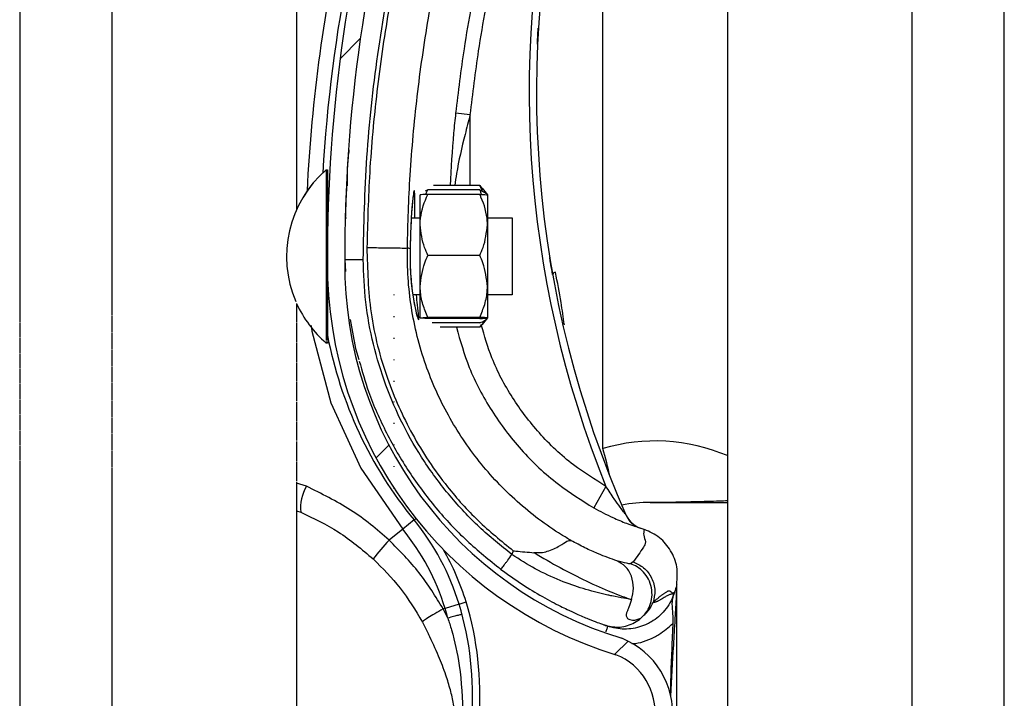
# Model space of a CAD drawing. Header units: inches. Extents: x 170 to 284, y 215 to 248.
# Tile 451 of 656: x 210.7562 to 210.8931, y 224.2177 to 224.3121. Entities that reach past the tile are written whole.
import ezdxf

# ---------------------------------------------------------------- set-up
doc = ezdxf.new("R2010")
doc.units = ezdxf.units.IN
doc.header["$LTSCALE"] = 0.25
doc.header["$MEASUREMENT"] = 0
doc.layers.add('RH FRONT OF HOOD', color=7, linetype='Continuous')

msp = doc.modelspace()

# ---------------------------------------------------------------- hatches: boundary and pattern name
at = {"layer": 'RH FRONT OF HOOD'}
h = msp.add_hatch(dxfattribs=at)
h.set_pattern_fill('ANSI31', color=256, scale=0.34241245, angle=2.8e-322, style=0)
h.set_pattern_definition([(45, (200.7563139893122, 218.4993357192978), (-0.03026527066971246, 0.03026527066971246), [])])
edge = h.paths.add_edge_path(flags=0)
edge.add_arc((210.829581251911, 224.1879290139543), 0.001712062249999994, 450.0000000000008, 472.2104203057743)
edge.add_line((210.8289340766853, 224.1895140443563), (210.8280215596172, 224.191748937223))
edge.add_arc((210.829581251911, 224.1879290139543), 0.004126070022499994, 449.9999999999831, 472.2104203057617, ccw=False)
edge.add_arc((210.829581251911, 224.1790262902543), 0.01302879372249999, 401.4761673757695, 449.99999999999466, ccw=False)
edge.add_arc((210.825335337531, 224.1758760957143), 0.01830194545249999, 360, 400.06137300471, ccw=False)
edge.add_arc((210.831875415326, 224.1758760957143), 0.01176186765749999, 292.1408576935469, 360, ccw=False)
edge.add_arc((210.829581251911, 224.1791290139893), 0.01566536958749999, 235.2570680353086, 295.4307998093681, ccw=False)
edge.add_arc((210.834820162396, 224.1872441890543), 0.02532140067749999, 212.8542481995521, 235.9809333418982, ccw=False)
edge.add_arc((210.826670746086, 224.1808753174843), 0.01504902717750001, 172.1557183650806, 209.3146496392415, ccw=False)
edge.add_arc((210.839100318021, 224.1795399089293), 0.02754708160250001, 453.308503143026, 532.9325737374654, ccw=False)
edge.add_arc((210.835847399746, 224.2156301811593), 0.008748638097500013, 280.9586189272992, 427.9414322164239)
edge.add_arc((210.8557071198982, 224.2779834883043), 0.05672062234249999, 179.5706357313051, 253.00989973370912, ccw=False)
edge.add_arc((211.014038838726, 224.2791819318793), 0.2150521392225, 163.4260275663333, 180.2060536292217, ccw=False)
edge.add_arc((210.835265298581, 224.3313313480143), 0.02884824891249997, 465.15884346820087, 521.4137567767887, ccw=False)
edge.add_arc((210.817939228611, 224.3858776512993), 0.0284373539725, 290.1205938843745, 343.7190675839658)
edge.add_arc((210.830779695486, 224.3817002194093), 0.01494630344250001, 345.2914408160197, 400.5471921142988)
edge.add_arc((210.827355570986, 224.3798854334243), 0.0187470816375, 397.9578745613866, 431.4396159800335)
edge.add_arc((210.829581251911, 224.3847134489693), 0.0134739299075, 433.877557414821, 472.2736457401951)
edge.add_arc((210.827013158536, 224.3917329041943), 0.006011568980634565, 474.982532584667, 495.7175736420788)
edge.add_arc((210.836806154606, 224.3844737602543), 0.01816498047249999, 500.8992600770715, 540.0000000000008)
edge.add_arc((210.829581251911, 224.3844737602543), 0.01094007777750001, 180, 270)
edge.add_arc((210.829581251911, 224.3753998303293), 0.001866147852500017, 270, 285.642246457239)
edge.add_line((210.8300844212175, 224.3736027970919), (210.8307353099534, 224.3712781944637))
edge.add_arc((210.829581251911, 224.3753998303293), 0.004280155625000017, 270.00000000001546, 285.6422464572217, ccw=False)
edge.add_arc((210.829581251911, 224.3844737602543), 0.01335408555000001, 179.9999999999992, 270.00000000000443, ccw=False)
edge.add_arc((210.836806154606, 224.3844737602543), 0.020578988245, 500.61135831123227, 540, ccw=False)
edge.add_arc((210.827013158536, 224.3917329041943), 0.008425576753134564, 474.57766718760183, 496.4997109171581, ccw=False)
edge.add_arc((210.829581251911, 224.3847134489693), 0.01588793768, 433.6903022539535, 472.4705806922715, ccw=False)
edge.add_arc((210.827355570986, 224.3798854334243), 0.02116108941, 398.1045307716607, 431.57717173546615, ccw=False)
edge.add_arc((210.830779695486, 224.3817002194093), 0.01736031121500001, 345.180248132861, 400.3658533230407, ccw=False)
edge.add_arc((210.817939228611, 224.3858776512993), 0.030851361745, 289.9181572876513, 343.77953759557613, ccw=False)
edge.add_arc((210.835265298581, 224.3313313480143), 0.02643424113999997, 464.9417095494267, 521.3236131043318)
edge.add_arc((211.014038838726, 224.2791819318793), 0.21263813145, 523.4376684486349, 540.2096895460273)
edge.add_arc((210.8557071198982, 224.2779834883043), 0.05430661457, 539.5566266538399, 613.1145348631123)
edge.add_arc((210.835847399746, 224.2156301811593), 0.01116264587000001, 280.0610388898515, 428.5290871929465, ccw=False)
edge.add_arc((210.839100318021, 224.1795399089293), 0.02513307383, 452.9714001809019, 532.9706577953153)
edge.add_arc((210.826670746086, 224.1808753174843), 0.01263501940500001, 532.0830472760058, 568.9826967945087)
edge.add_arc((210.834820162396, 224.1872441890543), 0.022907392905, 213.0443063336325, 236.0197152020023)
edge.add_arc((210.829581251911, 224.1791290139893), 0.01325136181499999, 235.1922404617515, 295.7352497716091)
edge.add_arc((210.831875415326, 224.1758760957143), 0.009347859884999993, 291.7225241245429, 360)
edge.add_arc((210.825335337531, 224.1758760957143), 0.01588793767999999, 360, 399.952178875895)
edge.add_arc((210.829581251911, 224.1790262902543), 0.01061478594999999, 401.6345013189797, 450.0000000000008)

# ---------------------------------------------------------------- linework, layer by layer
for p, q in [((210.8931489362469, 220.1392235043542), (210.8931489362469, 224.3919861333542)), ((210.7561839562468, 224.3444764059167), (210.7561839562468, 224.2700023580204)), ((210.7690244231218, 224.2709564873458), (210.7690244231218, 224.3444764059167)), ((210.7947053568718, 224.3444764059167), (210.7947053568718, 224.285685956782)), ((210.8546275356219, 224.3444764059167), (210.8546275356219, 220.1798849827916)), ((210.8803084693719, 224.3444764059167), (210.8803084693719, 220.1392235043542)), ((210.8931489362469, 220.1392235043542), (210.8931489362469, 224.3444764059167)), ((210.8373029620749, 224.2524116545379), (210.8373029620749, 224.3178323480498)), ((210.8188647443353, 224.2988486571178), (210.8168232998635, 224.2990688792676)), ((210.8188619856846, 224.2889969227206), (210.8188647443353, 224.2988486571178)), ((210.7988198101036, 224.2912044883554), (210.7988146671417, 224.2687144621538)), ((210.7988182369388, 224.2912044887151), (210.7988198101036, 224.2912044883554)), ((210.7988198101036, 224.2912044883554), (210.7989910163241, 224.2912044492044)), ((210.7989910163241, 224.2912044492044), (210.7989884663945, 224.2800536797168)), ((210.8016761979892, 224.2892678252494), (210.8016763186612, 224.2892700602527)), ((210.8129693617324, 224.2883916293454), (210.8125824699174, 224.2882054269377)), ((210.8201771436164, 224.2883899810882), (210.8129693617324, 224.2883916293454)), ((210.8201772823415, 224.2889966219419), (210.813742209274, 224.288998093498)), ((210.8201772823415, 224.2889966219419), (210.8204821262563, 224.2886074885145)), ((210.8205047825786, 224.2886257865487), (210.8212470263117, 224.2877067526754)), ((210.8118982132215, 224.283539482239), (210.8118991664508, 224.2877079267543)), ((210.8201770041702, 224.2877801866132), (210.8129692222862, 224.2877818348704)), ((210.8212470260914, 224.2877057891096), (210.8212460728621, 224.2835373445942)), ((210.8014672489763, 224.2845011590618), (210.8016383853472, 224.2845011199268)), ((210.8106557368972, 224.2844990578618), (210.8118984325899, 224.2844987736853)), ((210.8212462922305, 224.2844966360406), (210.8246704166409, 224.2844958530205)), ((210.8246704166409, 224.2844958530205), (210.824668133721, 224.2745127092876)), ((210.8118962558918, 224.2749801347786), (210.8118982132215, 224.283539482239)), ((210.8212460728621, 224.2835373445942), (210.8212441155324, 224.2749779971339)), ((210.810497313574, 224.2802137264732), (210.81012714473, 224.2803181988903)), ((210.810497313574, 224.2802137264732), (210.81049738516, 224.2802135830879)), ((210.8201750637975, 224.2792949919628), (210.8129672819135, 224.2792966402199)), ((210.7989879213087, 224.2776700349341), (210.7989858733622, 224.2687144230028)), ((210.8014012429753, 224.2787046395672), (210.8015026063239, 224.2770613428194)), ((210.8118952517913, 224.2705892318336), (210.8118962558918, 224.2749801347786)), ((210.8212441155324, 224.2749779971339), (210.8212431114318, 224.2705870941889)), ((210.8082306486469, 224.2738697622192), (210.8082306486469, 224.2737543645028)), ((210.8118959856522, 224.2737983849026), (210.8108750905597, 224.2737986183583)), ((210.8246679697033, 224.2737954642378), (210.8212438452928, 224.2737962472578)), ((210.824668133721, 224.2745127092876), (210.8246679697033, 224.2737954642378)), ((210.7947053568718, 224.2726124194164), (210.7947053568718, 224.2700524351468)), ((210.7690244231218, 224.2685908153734), (210.7690244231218, 224.2708596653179)), ((210.8082306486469, 224.2708222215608), (210.8082306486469, 224.2707079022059)), ((210.8201730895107, 224.2706614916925), (210.8129653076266, 224.2706631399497)), ((210.8212431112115, 224.2705861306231), (210.8205004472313, 224.2696674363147)), ((210.7561839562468, 224.2699116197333), (210.7561839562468, 224.2678600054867)), ((210.7947053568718, 224.2699444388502), (210.7947053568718, 224.2672661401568)), ((210.8021677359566, 224.2703656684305), (210.8028967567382, 224.2663326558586)), ((210.8201730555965, 224.2705131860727), (210.8129652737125, 224.2705148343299)), ((210.8201729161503, 224.2699033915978), (210.8135648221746, 224.2699049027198)), ((210.8201727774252, 224.2692967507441), (210.8146552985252, 224.2692980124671)), ((210.7690244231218, 224.2662469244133), (210.7690244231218, 224.2684948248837)), ((210.7988146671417, 224.2687144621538), (210.7988143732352, 224.2674292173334)), ((210.7989858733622, 224.2687144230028), (210.7989855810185, 224.2674360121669)), ((210.8023317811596, 224.2689556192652), (210.8023317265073, 224.2689559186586)), ((210.7561839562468, 224.2677700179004), (210.7561839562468, 224.2657373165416)), ((210.7947053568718, 224.2671587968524), (210.7947053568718, 224.264495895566)), ((210.7988142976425, 224.2670986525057), (210.7988127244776, 224.2670986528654)), ((210.7988143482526, 224.2673199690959), (210.7988142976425, 224.2670986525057)), ((210.798985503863, 224.2670986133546), (210.7988142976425, 224.2670986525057)), ((210.7989855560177, 224.2673266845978), (210.798985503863, 224.2670986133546)), ((210.8082306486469, 224.267802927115), (210.8082306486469, 224.2676893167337)), ((210.7561839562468, 224.2656478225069), (210.7561839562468, 224.2636267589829)), ((210.7690244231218, 224.2639164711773), (210.7690244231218, 224.2661514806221)), ((210.8028967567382, 224.2663326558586), (210.8033583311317, 224.2648134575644)), ((210.7690244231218, 224.2615985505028), (210.7690244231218, 224.2638233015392)), ((210.7947053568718, 224.2643912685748), (210.7947053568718, 224.2617406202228)), ((210.8082306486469, 224.2648010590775), (210.8082306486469, 224.2646903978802)), ((210.7561839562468, 224.2635393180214), (210.7561839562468, 224.2615275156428)), ((210.7561839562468, 224.2614386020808), (210.7561839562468, 224.2592356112)), ((210.7690244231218, 224.2591704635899), (210.7690244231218, 224.2615037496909)), ((210.7947053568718, 224.2616340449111), (210.7947053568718, 224.2590401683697)), ((210.8082306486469, 224.2618154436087), (210.8082306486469, 224.2617026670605)), ((210.7561839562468, 224.259146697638), (210.7561839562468, 224.2571348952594)), ((210.7690244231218, 224.2568509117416), (210.7690244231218, 224.259075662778)), ((210.7947053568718, 224.258933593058), (210.7947053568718, 224.2562829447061)), ((210.8082306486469, 224.2589715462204), (210.8082306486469, 224.2588587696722)), ((210.7561839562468, 224.257047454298), (210.7561839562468, 224.2550263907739)), ((210.7690244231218, 224.2545227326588), (210.7690244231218, 224.2567577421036)), ((210.7947053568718, 224.2561783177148), (210.7947053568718, 224.2535154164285)), ((210.8082306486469, 224.2559838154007), (210.8082306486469, 224.2558731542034)), ((210.7561839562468, 224.2549368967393), (210.7561839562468, 224.2529041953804)), ((210.7690244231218, 224.2521793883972), (210.7690244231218, 224.2544272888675)), ((210.7561839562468, 224.2528142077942), (210.7561839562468, 224.2507625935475)), ((210.7947053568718, 224.253408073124), (210.7947053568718, 224.2507297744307)), ((210.8082306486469, 224.2529848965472), (210.8082306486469, 224.2528712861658)), ((210.7690244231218, 224.249814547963), (210.7690244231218, 224.2520833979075)), ((210.7561839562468, 224.2506718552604), (210.7561839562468, 220.1392235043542)), ((210.7947053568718, 224.2506217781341), (210.7947053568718, 224.2479184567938)), ((210.7690244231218, 220.1392235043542), (210.7690244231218, 224.2497177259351)), ((210.8082306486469, 224.249966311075), (210.8082306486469, 224.2498519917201)), ((210.7947053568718, 224.2478094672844), (210.7947053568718, 224.080238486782)), ((210.7960692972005, 224.2471694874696), (210.7947053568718, 224.247604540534)), ((210.8082306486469, 224.246919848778), (210.8082306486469, 224.2468044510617)), ((210.8377356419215, 224.2471490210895), (210.8360525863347, 224.2441693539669)), ((210.7947053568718, 224.2437406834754), (210.7952739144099, 224.2435669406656)), ((210.8110359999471, 224.2424898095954), (210.8094626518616, 224.2412015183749)), ((210.8110359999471, 224.2424898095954), (210.8112949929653, 224.2427018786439)), ((210.8094626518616, 224.2412015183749), (210.8075664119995, 224.2396488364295)), ((210.8423267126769, 224.2414255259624), (210.8427453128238, 224.2412785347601)), ((210.8427453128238, 224.2412785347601), (210.8430773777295, 224.2411547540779)), ((210.8248431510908, 224.2381955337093), (210.8246607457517, 224.2376667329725)), ((210.8415319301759, 224.2366582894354), (210.8411463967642, 224.2363961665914)), ((210.8472616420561, 224.2324254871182), (210.8471653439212, 224.2321463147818)), ((210.8475911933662, 224.2335372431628), (210.8475911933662, 224.2335591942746)), ((210.8475911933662, 224.1805833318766), (210.8475911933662, 224.2330055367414)), ((210.8172971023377, 224.2307785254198), (210.8182797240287, 224.2310779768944)), ((210.8153519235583, 224.2301857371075), (210.8150862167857, 224.2301047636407)), ((210.8157402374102, 224.2288290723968), (210.8150862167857, 224.2301047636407)), ((210.8172971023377, 224.2307785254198), (210.8153519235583, 224.2301857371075)), ((210.8121959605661, 224.2282797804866), (210.8130672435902, 224.2265748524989)), ((210.8375218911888, 224.2278705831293), (210.8376887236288, 224.2278113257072)), ((210.8377671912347, 224.227783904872), (210.8380179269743, 224.2276963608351))]:
    msp.add_line(p, q, dxfattribs=at)
at = {"layer": 'RH FRONT OF HOOD', "flags": 128}
msp.add_lwpolyline([(210.7967476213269, 224.2695293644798), (210.7968207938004, 224.2687325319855), (210.799479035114, 224.2587776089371), (210.8036516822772, 224.2496933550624), (210.8094626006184, 224.2412015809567), (210.8094626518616, 224.2412015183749), (210.8094626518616, 224.2412015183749)], dxfattribs=at)
at = {"layer": 'RH FRONT OF HOOD'}
for centre, radius, start, end in [((211.0140036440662, 224.2777984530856), 0.2160622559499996, 161.092978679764, 176.5597220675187), ((211.014038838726, 224.2791819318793), 0.2150521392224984, 163.4260275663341, 180.2060536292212), ((211.014038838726, 224.2791819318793), 0.2126381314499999, 163.4376684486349, 180.2096895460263), ((210.9735989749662, 224.3020926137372), 0.1465525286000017, 165.3406183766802, 202.0185750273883), ((210.9735989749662, 224.3020926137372), 0.1455252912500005, 165.3544246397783, 203.870550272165), ((211.0140036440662, 224.2777984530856), 0.2180957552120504, 167.1792232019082, 177.2535733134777), ((210.8092349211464, 224.2791491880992), 0.01593228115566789, 130.8294767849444, 203.2627530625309), ((210.8092364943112, 224.2791491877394), 0.01593228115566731, 130.8294767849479, 203.2623082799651), ((210.7995374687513, 224.2850494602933), 0.0005478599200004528, 179.9868977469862, 208.3635278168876), ((210.8557071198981, 224.2779834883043), 0.05672062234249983, 179.5706357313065, 253.009899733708), ((210.8557071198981, 224.2779834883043), 0.05430661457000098, 179.5566266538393, 253.114534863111), ((210.8307982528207, 224.2764140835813), 0.0005320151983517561, 98.82251519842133, 154.8284159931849), ((210.7995347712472, 224.2732533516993), 0.0005478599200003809, 134.5651049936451, 179.98689774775), ((210.8092364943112, 224.2791491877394), 0.01593228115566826, 204.2089178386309, 229.1443187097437), ((210.8092349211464, 224.2791491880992), 0.01593228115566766, 204.2227105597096, 229.1443187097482), ((210.8558090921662, 224.2791509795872), 0.05786770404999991, 190.9018913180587, 219.3113539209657), ((210.8445995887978, 224.2277891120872), 0.02568093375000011, 67.01549504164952, 106.5066258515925), ((210.7810809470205, 224.2358897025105), 0.05859940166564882, 12.39253660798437, 16.37646921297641), ((210.8013658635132, 224.2441110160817), 0.006116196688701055, 149.995964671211, 185.1035778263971), ((210.8434822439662, 224.2277891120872), 0.01712062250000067, 88.6104970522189, 101.9466001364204), ((210.8439098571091, 224.2454181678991), 0.0005136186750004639, 268.6104970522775, 270.0142555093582), ((210.8436528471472, 224.2445883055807), 0.003424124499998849, 203.8705502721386, 250.622411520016), ((210.7845430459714, 224.2207968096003), 0.03424124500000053, 16.94846748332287, 39.31135392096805), ((210.7845430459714, 224.2207968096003), 0.0322077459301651, 16.94846748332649, 39.31135392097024), ((210.8239796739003, 224.2234489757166), 0.02306145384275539, 135.3749046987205, 143.8386130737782), ((210.7845430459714, 224.2207968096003), 0.03526848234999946, 16.94846748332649, 29.83866097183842), ((210.7760269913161, 224.2182015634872), 0.04417120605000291, 355.7713036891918, 16.9484674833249), ((210.7760269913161, 224.2182015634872), 0.04111046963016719, 14.98049646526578, 16.94846748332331), ((210.7760269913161, 224.2182015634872), 0.04314396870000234, 355.771303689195, 16.94846748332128), ((210.835847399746, 224.2156301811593), 0.01116264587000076, 280.0610388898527, 68.52908719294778), ((210.835847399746, 224.2156301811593), 0.008748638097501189, 280.9586189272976, 67.94143221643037)]:
    msp.add_arc(centre, radius, start, end, dxfattribs=at)
for points, knots in [([(210.8039693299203, 224.2787103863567), (210.8040681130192, 224.2834657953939), (210.804266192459, 224.2930013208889), (210.805875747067, 224.3073102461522), (210.8083325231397, 224.3216198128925), (210.8108298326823, 224.3310236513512), (210.8120815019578, 224.3357369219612)], [0, 0, 0, 0, 0.2468628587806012, 0.4950083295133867, 0.74689458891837, 1, 1, 1, 1]), ([(210.812494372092, 224.33524860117), (210.8115202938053, 224.3316184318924), (210.8095693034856, 224.3243475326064), (210.8073910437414, 224.3132667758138), (210.8057799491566, 224.3020841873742), (210.8047691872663, 224.2911155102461), (210.8045745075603, 224.2838676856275), (210.8044810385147, 224.2803878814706)], [0, 0, 0, 0, 0.2027568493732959, 0.4061035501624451, 0.6088604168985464, 0.8122072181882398, 1, 1, 1, 1]), ([(210.8244129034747, 224.3360038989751), (210.8239848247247, 224.334574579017), (210.8223999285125, 224.3292827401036), (210.820104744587, 224.3199846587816), (210.8180381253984, 224.3090753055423), (210.8171868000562, 224.30206300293), (210.8168232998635, 224.2990688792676)], [0, 0, 0, 0, 0.1185397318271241, 0.4388752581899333, 0.7604101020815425, 1, 1, 1, 1]), ([(210.8188647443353, 224.2988486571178), (210.8192244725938, 224.3018117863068), (210.820065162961, 224.308736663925), (210.8221090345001, 224.3195332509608), (210.8243793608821, 224.328735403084), (210.8259521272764, 224.3339867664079), (210.8263757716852, 224.3354012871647)], [0, 0, 0, 0, 0.2395900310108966, 0.5599255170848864, 0.8814604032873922, 0.9999999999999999, 0.9999999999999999, 0.9999999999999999, 0.9999999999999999]), ([(210.8101271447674, 224.2803182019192), (210.8101271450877, 224.2803182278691), (210.8101689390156, 224.2837045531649), (210.8104320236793, 224.2907512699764), (210.8113839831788, 224.3014244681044), (210.8129585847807, 224.312300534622), (210.8150770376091, 224.3230878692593), (210.8169753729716, 224.3301629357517), (210.8179245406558, 224.3337004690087)], [0, 0, 0, 0, 1.439079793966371e-06, 0.1877923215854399, 0.3908439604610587, 0.5938956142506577, 0.7969478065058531, 1, 1, 1, 1]), ([(210.8282067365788, 224.3086887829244), (210.8282166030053, 224.3089937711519), (210.8282406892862, 224.3097383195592), (210.8282839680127, 224.3104826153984), (210.8283095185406, 224.3109220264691)], [0, 0, 0, 0, 0.4096284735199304, 1, 1, 1, 1]), ([(210.8168232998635, 224.2990688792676), (210.8167261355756, 224.2981510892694), (210.8163711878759, 224.2947983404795), (210.8161854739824, 224.291438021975), (210.8160505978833, 224.2889975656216)], [0, 0, 0, 0, 0.2737425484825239, 0.9999999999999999, 0.9999999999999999, 0.9999999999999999, 0.9999999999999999]), ([(210.8188647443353, 224.2988486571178), (210.8186176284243, 224.2979397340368), (210.8178799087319, 224.2952263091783), (210.8171216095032, 224.2919322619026), (210.8167821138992, 224.289551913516), (210.8167030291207, 224.2889974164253)], [0, 0, 0, 0, 0.2786878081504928, 0.8319718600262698, 1, 1, 1, 1]), ([(210.8017647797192, 224.2889810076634), (210.8017702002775, 224.2902982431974), (210.8017770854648, 224.2919713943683), (210.8019825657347, 224.2936296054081), (210.8020262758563, 224.2939823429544)], [0, 0, 0, 0, 0.7872782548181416, 1, 1, 1, 1]), ([(210.8016761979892, 224.2892678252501), (210.8016708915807, 224.2891707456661), (210.8016655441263, 224.2890729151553), (210.8016276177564, 224.28832163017), (210.8015710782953, 224.2872207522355), (210.8015101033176, 224.2854071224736), (210.8014796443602, 224.2845011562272)], [0, 0, 0, 0, 0.3307707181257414, 0.3333292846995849, 0.6669765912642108, 1, 1, 1, 1]), ([(210.8127143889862, 224.2877704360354), (210.8127370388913, 224.2878619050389), (210.8127901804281, 224.2880765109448), (210.8129040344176, 224.2882767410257), (210.8129693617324, 224.2883916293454)], [0, 0, 0, 0, 0.4262184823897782, 1, 1, 1, 1]), ([(210.8204318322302, 224.2877686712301), (210.8204092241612, 224.2878601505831), (210.8203561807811, 224.2880747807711), (210.8202424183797, 224.2882750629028), (210.8201771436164, 224.2883899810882)], [0, 0, 0, 0, 0.4262184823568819, 1, 1, 1, 1]), ([(210.8201771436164, 224.2883899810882), (210.8204291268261, 224.2882799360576), (210.8209390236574, 224.288057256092), (210.8212234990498, 224.2877860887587), (210.8212426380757, 224.2876308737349), (210.8212470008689, 224.2875954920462)], [0, 0, 0, 0, 0.4299704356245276, 0.8700602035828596, 1, 1, 1, 1]), ([(210.8205639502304, 224.2882036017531), (210.820509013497, 224.288384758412), (210.8204264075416, 224.2886571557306), (210.8202397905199, 224.2889114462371), (210.8201772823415, 224.2889966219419)], [0, 0, 0, 0, 0.6650456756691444, 1, 1, 1, 1]), ([(210.8111611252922, 224.2844989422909), (210.811164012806, 224.284818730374), (210.8111748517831, 224.2860191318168), (210.8111698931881, 224.2874105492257), (210.8111232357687, 224.2882700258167), (210.8110346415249, 224.2883574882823), (210.810908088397, 224.2877067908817), (210.8107396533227, 224.2859844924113), (210.8105766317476, 224.2834284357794), (210.8105243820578, 224.2813107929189), (210.810497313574, 224.2802137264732)], [0, 0, 0, 0, 0.05114929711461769, 0.1920011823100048, 0.3334894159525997, 0.422421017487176, 0.5646212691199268, 0.7065362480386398, 0.8479681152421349, 1, 1, 1, 1]), ([(210.8109594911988, 224.2878406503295), (210.810959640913, 224.2878411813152), (210.8109665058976, 224.2878655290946), (210.8109349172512, 224.2877286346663), (210.8108903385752, 224.2874134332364), (210.8108430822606, 224.2869503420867), (210.8108186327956, 224.2867107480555)], [0, 0, 0, 0, 0.005301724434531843, 0.2431048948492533, 0.6083977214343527, 1, 1, 1, 1]), ([(210.8118982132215, 224.283539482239), (210.8119016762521, 224.2837073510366), (210.8119287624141, 224.2850203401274), (210.8123603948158, 224.2864599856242), (210.8129099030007, 224.2876530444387), (210.8129692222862, 224.2877818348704)], [0, 0, 0, 0, 0.1156468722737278, 0.904534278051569, 1, 1, 1, 1]), ([(210.8129692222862, 224.2877818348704), (210.8127172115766, 224.2877716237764), (210.8122072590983, 224.2877509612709), (210.811922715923, 224.2877257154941), (210.8119035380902, 224.287711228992), (210.8118991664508, 224.2877079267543)], [0, 0, 0, 0, 0.4299704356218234, 0.8700602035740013, 0.9999999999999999, 0.9999999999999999, 0.9999999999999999, 0.9999999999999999]), ([(210.8212460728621, 224.2835373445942), (210.8212426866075, 224.2837052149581), (210.8212162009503, 224.2850182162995), (210.8207852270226, 224.286458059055), (210.8202362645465, 224.2876513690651), (210.8201770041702, 224.2877801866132)], [0, 0, 0, 0, 0.1156468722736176, 0.9045342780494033, 0.9999999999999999, 0.9999999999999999, 0.9999999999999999, 0.9999999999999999]), ([(210.8201770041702, 224.2877801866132), (210.8204290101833, 224.287769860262), (210.8209389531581, 224.2877489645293), (210.8212234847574, 224.287723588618), (210.8212426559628, 224.2877090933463), (210.8212470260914, 224.2877057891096)], [0, 0, 0, 0, 0.4299704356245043, 0.8700602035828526, 0.9999999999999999, 0.9999999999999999, 0.9999999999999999, 0.9999999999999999]), ([(210.8108186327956, 224.2867107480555), (210.8108139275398, 224.2866671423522), (210.8107785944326, 224.2863396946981), (210.8107061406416, 224.2853994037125), (210.8106141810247, 224.2839042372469), (210.8105411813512, 224.2821278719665), (210.8105061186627, 224.2808580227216), (210.8104981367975, 224.2802082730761), (210.8104981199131, 224.2802068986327)], [0, 0, 0, 0, 0.03583539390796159, 0.2690981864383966, 0.5116419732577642, 0.7561140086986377, 0.9994840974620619, 1, 1, 1, 1]), ([(210.8129672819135, 224.2792966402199), (210.8128044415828, 224.2796550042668), (210.8121883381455, 224.2810108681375), (210.8120211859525, 224.2824677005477), (210.8118982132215, 224.283539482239)], [0, 0, 0, 0, 0.2643068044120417, 1, 1, 1, 1]), ([(210.8201750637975, 224.2792949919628), (210.8203380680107, 224.2796532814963), (210.8209547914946, 224.2810088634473), (210.8211226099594, 224.2824656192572), (210.8212460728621, 224.2835373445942)], [0, 0, 0, 0, 0.2643068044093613, 1, 1, 1, 1]), ([(210.8044806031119, 224.2803878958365), (210.8052047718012, 224.2803765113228), (210.8066531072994, 224.280353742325), (210.8084942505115, 224.2803257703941), (210.8098091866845, 224.2803097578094), (210.8100211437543, 224.2803153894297), (210.8101271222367, 224.2803182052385)], [0, 0, 0, 0, 0.2500007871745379, 0.5000009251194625, 0.7500005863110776, 1, 1, 1, 1]), ([(210.8044806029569, 224.2803878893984), (210.8045633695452, 224.2773505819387), (210.8047316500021, 224.2711751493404), (210.8070210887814, 224.2623881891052), (210.8106354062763, 224.2542215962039), (210.8150501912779, 224.2476415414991), (210.8198592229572, 224.2422568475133), (210.8231732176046, 224.2395563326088), (210.8248431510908, 224.2381955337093)], [0, 0, 0, 0, 0.1870908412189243, 0.3803918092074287, 0.5558755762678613, 0.7364481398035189, 0.8671952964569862, 1, 1, 1, 1]), ([(210.8328703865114, 224.2396276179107), (210.8324286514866, 224.2398903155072), (210.8297811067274, 224.2414647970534), (210.8252560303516, 224.2448961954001), (210.819924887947, 224.2504975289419), (210.815636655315, 224.2569373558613), (210.8123873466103, 224.2641633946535), (210.8104277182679, 224.2720382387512), (210.8100569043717, 224.2775662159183), (210.810127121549, 224.2803181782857), (210.8101271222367, 224.2803182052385)], [0, 0, 0, 0, 0.03155846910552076, 0.1891461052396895, 0.34673388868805, 0.5043277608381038, 0.6619226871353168, 0.8309600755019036, 0.9999983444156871, 1, 1, 1, 1]), ([(210.8104987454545, 224.2802046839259), (210.8104974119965, 224.2801622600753), (210.8104765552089, 224.2794987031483), (210.8104818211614, 224.2781671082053), (210.8105757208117, 224.2763435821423), (210.8106949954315, 224.2750391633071), (210.8107824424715, 224.2744443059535), (210.810799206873, 224.2743302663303)], [0, 0, 0, 0, 0.02096907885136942, 0.3279800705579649, 0.6261032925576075, 0.928320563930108, 1, 1, 1, 1]), ([(210.81049738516, 224.2802135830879), (210.810489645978, 224.2797585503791), (210.8104651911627, 224.2783207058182), (210.810587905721, 224.2759104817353), (210.8109039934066, 224.2733690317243), (210.8112870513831, 224.2714418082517), (210.8115692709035, 224.2704578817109), (210.8117143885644, 224.2702219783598), (210.8117025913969, 224.2707800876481), (210.8115447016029, 224.2720316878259), (210.8114253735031, 224.2733185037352), (210.8113808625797, 224.2737985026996)], [0, 0, 0, 0, 0.05799721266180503, 0.1832636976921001, 0.306412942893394, 0.4347166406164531, 0.5675677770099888, 0.660949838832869, 0.7922661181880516, 0.9225125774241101, 1, 1, 1, 1]), ([(210.8118962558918, 224.2749801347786), (210.8120242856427, 224.2760912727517), (210.8121950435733, 224.2775732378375), (210.8128127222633, 224.2789517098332), (210.8129672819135, 224.2792966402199)], [0, 0, 0, 0, 0.7497733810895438, 0.9999999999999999, 0.9999999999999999, 0.9999999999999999, 0.9999999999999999]), ([(210.8212441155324, 224.2749779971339), (210.8211165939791, 224.2760891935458), (210.8209465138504, 224.2775712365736), (210.8203294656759, 224.2789499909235), (210.8201750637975, 224.2792949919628)], [0, 0, 0, 0, 0.7497733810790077, 1, 1, 1, 1]), ([(210.8303167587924, 224.2766403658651), (210.8302309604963, 224.2771325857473), (210.8300691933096, 224.278060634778), (210.8299311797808, 224.2789155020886), (210.8299225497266, 224.2789692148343), (210.82991924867, 224.2789897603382)], [0, 0, 0, 0, 0.4108597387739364, 0.7746496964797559, 1, 1, 1, 1]), ([(210.8014012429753, 224.2787046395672), (210.8014355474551, 224.2787047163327), (210.8014883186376, 224.2787048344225), (210.8018085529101, 224.2787055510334), (210.8021399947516, 224.2787062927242), (210.8025514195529, 224.2787072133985), (210.8031493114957, 224.2787085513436), (210.8036462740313, 224.2787096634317), (210.8039693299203, 224.2787103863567)], [0, 0, 0, 0, 0.2394568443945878, 0.3683606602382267, 0.5000000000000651, 0.631639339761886, 0.7605431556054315, 1, 1, 1, 1]), ([(210.8246607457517, 224.2376667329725), (210.8231161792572, 224.2389082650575), (210.8200245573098, 224.2413933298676), (210.8159666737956, 224.2457660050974), (210.8123928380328, 224.2505419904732), (210.8094044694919, 224.2557160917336), (210.807013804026, 224.2611914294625), (210.8052909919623, 224.266907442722), (210.804185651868, 224.2727700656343), (210.8040412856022, 224.2767344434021), (210.8039693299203, 224.2787103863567)], [0, 0, 0, 0, 0.1247413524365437, 0.2496837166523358, 0.3746881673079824, 0.4999855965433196, 0.6253465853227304, 0.7503062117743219, 0.8755465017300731, 1, 1, 1, 1]), ([(210.831952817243, 224.2696242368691), (210.8318055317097, 224.2706634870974), (210.831455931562, 224.27313027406), (210.8309876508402, 224.275543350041), (210.830716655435, 224.2769398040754)], [0, 0, 0, 0, 0.4212971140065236, 1, 1, 1, 1]), ([(210.8129653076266, 224.2706631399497), (210.8127134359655, 224.271260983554), (210.8122037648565, 224.2724707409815), (210.8119195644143, 224.2739442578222), (210.8119005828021, 224.2747878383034), (210.8118962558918, 224.2749801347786)], [0, 0, 0, 0, 0.4299704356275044, 0.870060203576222, 0.9999999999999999, 0.9999999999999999, 0.9999999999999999, 0.9999999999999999]), ([(210.8201730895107, 224.2706614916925), (210.8204252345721, 224.2712592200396), (210.8209354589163, 224.27246874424), (210.8212203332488, 224.273942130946), (210.8212397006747, 224.2747857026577), (210.8212441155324, 224.2749779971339)], [0, 0, 0, 0, 0.4299704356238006, 0.8700602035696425, 1, 1, 1, 1]), ([(210.810799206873, 224.2743302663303), (210.8108517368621, 224.2739423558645), (210.8109745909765, 224.2730351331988), (210.8111948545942, 224.2719330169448), (210.8113764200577, 224.2711607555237), (210.8114918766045, 224.2707914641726), (210.8114946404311, 224.2707844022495), (210.8114954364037, 224.2707823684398)], [0, 0, 0, 0, 0.1981000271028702, 0.4633049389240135, 0.7305309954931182, 0.922393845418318, 1, 1, 1, 1]), ([(210.8118952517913, 224.2705892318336), (210.8120230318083, 224.2706082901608), (210.8121934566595, 224.2706337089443), (210.8128108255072, 224.2706572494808), (210.8129653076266, 224.2706631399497)], [0, 0, 0, 0, 0.7497733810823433, 1, 1, 1, 1]), ([(210.8129652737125, 224.2705148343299), (210.8127132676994, 224.2705251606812), (210.8122033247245, 224.2705460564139), (210.8119187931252, 224.2705714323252), (210.8118996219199, 224.2705859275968), (210.8118952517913, 224.2705892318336)], [0, 0, 0, 0, 0.4299704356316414, 0.870060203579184, 0.9999999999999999, 0.9999999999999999, 0.9999999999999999, 0.9999999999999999]), ([(210.8201729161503, 224.2699033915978), (210.8204249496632, 224.2700133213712), (210.820934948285, 224.2702357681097), (210.8212195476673, 224.2705068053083), (210.8212387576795, 224.2706620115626), (210.8212431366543, 224.2706973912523)], [0, 0, 0, 0, 0.4299704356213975, 0.8700602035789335, 1, 1, 1, 1]), ([(210.8201730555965, 224.2705131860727), (210.820425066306, 224.2705233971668), (210.8209350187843, 224.2705440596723), (210.8212195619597, 224.270569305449), (210.8212387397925, 224.2705837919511), (210.8212431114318, 224.2705870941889)], [0, 0, 0, 0, 0.4299704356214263, 0.8700602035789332, 1, 1, 1, 1]), ([(210.8212431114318, 224.2705870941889), (210.8211153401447, 224.270606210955), (210.8209449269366, 224.2706317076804), (210.8203275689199, 224.2706555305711), (210.8201730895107, 224.2706614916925)], [0, 0, 0, 0, 0.7497733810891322, 0.9999999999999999, 0.9999999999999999, 0.9999999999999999, 0.9999999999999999]), ([(210.816933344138, 224.2692974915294), (210.8174682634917, 224.2674102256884), (210.8186198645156, 224.2633472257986), (210.8217039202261, 224.2576001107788), (210.825851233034, 224.2520911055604), (210.8306829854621, 224.2475178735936), (210.8343733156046, 224.2452165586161), (210.8360525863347, 224.2441693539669)], [0, 0, 0, 0, 0.1810254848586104, 0.3897206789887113, 0.598415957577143, 0.8172607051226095, 1, 1, 1, 1]), ([(210.8201727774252, 224.2692967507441), (210.8204554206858, 224.2695855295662), (210.8207662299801, 224.2699030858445), (210.8208886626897, 224.2702404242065), (210.820899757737, 224.2702709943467)], [0, 0, 0, 0, 0.9093784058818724, 1, 1, 1, 1]), ([(210.8377356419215, 224.2471490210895), (210.836199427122, 224.2481070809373), (210.8328235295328, 224.2502124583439), (210.8284022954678, 224.2543957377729), (210.824612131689, 224.2594368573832), (210.8218583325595, 224.2645392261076), (210.8208452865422, 224.268090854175), (210.8203996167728, 224.2696533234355)], [0, 0, 0, 0, 0.1859244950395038, 0.4085770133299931, 0.6208996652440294, 0.8332222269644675, 1, 1, 1, 1]), ([(210.8034279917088, 224.2645841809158), (210.8038287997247, 224.2631604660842), (210.804796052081, 224.2597246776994), (210.807126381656, 224.2545499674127), (210.81024902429, 224.2491127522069), (210.8140052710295, 224.244100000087), (210.8182638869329, 224.2395179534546), (210.8215022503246, 224.2369132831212), (210.8231185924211, 224.2356132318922)], [0, 0, 0, 0, 0.1242895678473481, 0.2999425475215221, 0.4755260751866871, 0.6508346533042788, 0.8257234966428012, 1, 1, 1, 1]), ([(210.8075664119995, 224.2396488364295), (210.8075663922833, 224.2396488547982), (210.805905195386, 224.2411965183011), (210.8022795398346, 224.2441170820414), (210.7981620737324, 224.2461408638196), (210.7960692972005, 224.2471694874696)], [0, 0, 0, 0, 5.836249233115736e-06, 0.4917349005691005, 1, 1, 1, 1]), ([(210.8404327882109, 224.24331835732), (210.8404290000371, 224.2433228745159), (210.8403613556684, 224.2434035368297), (210.8401195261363, 224.2437086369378), (210.839599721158, 224.2443981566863), (210.8387578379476, 224.2455754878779), (210.8381168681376, 224.2465621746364), (210.8377356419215, 224.2471490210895)], [0, 0, 0, 0, 0.005253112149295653, 0.09380336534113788, 0.2660256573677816, 0.5634579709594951, 1, 1, 1, 1]), ([(210.8546275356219, 224.2451355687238), (210.8542769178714, 224.2451237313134), (210.8527169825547, 224.245071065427), (210.8504599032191, 224.2450040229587), (210.8480722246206, 224.2449494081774), (210.8465175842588, 224.2449246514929), (210.8455199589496, 224.2449136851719), (210.8448863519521, 224.2449088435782), (210.8444864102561, 224.244906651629), (210.8442345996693, 224.2449056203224), (210.8440611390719, 224.2449050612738), (210.843952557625, 224.2449047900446), (210.8439032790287, 224.2449046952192), (210.8438991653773, 224.2449046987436), (210.8438974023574, 224.244904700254)], [0, 0, 0, 0, 0.0904838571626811, 0.4025722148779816, 0.6140598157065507, 0.7523489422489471, 0.8411803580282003, 0.8978729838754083, 0.9340902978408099, 0.9574251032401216, 0.9727591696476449, 0.9884414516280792, 0.995046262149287, 1, 1, 1, 1]), ([(210.8439099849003, 224.2449045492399), (210.8439115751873, 224.2449045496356), (210.8439153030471, 224.2449045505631), (210.8439657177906, 224.2449045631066), (210.8440762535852, 224.2449045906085), (210.8442524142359, 224.2449046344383), (210.8445092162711, 224.244904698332), (210.8449171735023, 224.2449047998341), (210.8455634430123, 224.2449049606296), (210.8465799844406, 224.2449052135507), (210.8481602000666, 224.2449056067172), (210.8505728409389, 224.2449062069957), (210.8528040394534, 224.2449067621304), (210.8543176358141, 224.2449071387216), (210.8546275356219, 224.2449072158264)], [0, 0, 0, 0, 0.004737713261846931, 0.01110587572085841, 0.02657793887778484, 0.04194739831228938, 0.06549174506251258, 0.102166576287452, 0.1596760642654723, 0.2498373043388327, 0.3901314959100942, 0.6042895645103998, 0.9189806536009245, 1, 1, 1, 1]), ([(210.7952739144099, 224.2435669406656), (210.7970571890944, 224.2427247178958), (210.8006859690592, 224.241010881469), (210.8037848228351, 224.2383897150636), (210.8053608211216, 224.2370566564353)], [0, 0, 0, 0, 0.491425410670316, 1, 1, 1, 1]), ([(210.8360525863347, 224.2441693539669), (210.8369286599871, 224.2437011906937), (210.8384693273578, 224.2428778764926), (210.840452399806, 224.2420535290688), (210.8417002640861, 224.2416079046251), (210.842172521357, 224.2414670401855), (210.842306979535, 224.2414325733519), (210.8423069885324, 224.2414325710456)], [0, 0, 0, 0, 0.3699466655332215, 0.6505899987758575, 0.8492685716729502, 0.9999899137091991, 1, 1, 1, 1]), ([(210.8404327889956, 224.2433183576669), (210.8405875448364, 224.2430023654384), (210.8408570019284, 224.2424521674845), (210.8415214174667, 224.2418057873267), (210.8420286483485, 224.2415649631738), (210.8423070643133, 224.2414327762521)], [0, 0, 0, 0, 0.3783552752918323, 0.6587829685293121, 1, 1, 1, 1]), ([(210.8405216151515, 224.243202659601), (210.840519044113, 224.2432060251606), (210.8405133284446, 224.2432135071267), (210.8404849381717, 224.2432508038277), (210.8404693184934, 224.2432713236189)], [0, 0, 0, 0, 0.4498228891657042, 1, 1, 1, 1]), ([(210.8430806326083, 224.2411628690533), (210.8430067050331, 224.2409083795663), (210.8428588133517, 224.2403992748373), (210.8433901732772, 224.2393763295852), (210.8426592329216, 224.2382285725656), (210.8420150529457, 224.2373312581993), (210.8415319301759, 224.2366582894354)], [0, 0, 0, 0, 0.1666800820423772, 0.3334425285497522, 0.5000945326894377, 1, 1, 1, 1]), ([(210.8475911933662, 224.2335591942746), (210.8476514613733, 224.2343653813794), (210.8477719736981, 224.2359774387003), (210.8468302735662, 224.2382473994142), (210.8452899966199, 224.2401626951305), (210.8438172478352, 224.2408294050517), (210.8430806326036, 224.2411628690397)], [0, 0, 0, 0, 0.2500474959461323, 0.4999967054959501, 0.7499165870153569, 0.9999999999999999, 0.9999999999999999, 0.9999999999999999, 0.9999999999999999]), ([(210.8150862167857, 224.2301047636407), (210.8140400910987, 224.2318242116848), (210.8119203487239, 224.2353082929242), (210.8090302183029, 224.2381895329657), (210.8075664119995, 224.2396488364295)], [0, 0, 0, 0, 0.4935154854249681, 1, 1, 1, 1]), ([(210.8277267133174, 224.2379452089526), (210.8280360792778, 224.2379366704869), (210.8286711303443, 224.2379191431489), (210.8296148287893, 224.2381053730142), (210.8305270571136, 224.2384362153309), (210.8315200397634, 224.2390162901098), (210.8323767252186, 224.2396344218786), (210.832708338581, 224.2396305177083), (210.8328709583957, 224.239628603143)], [0, 0, 0, 0, 0.1136768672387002, 0.2333502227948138, 0.3620694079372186, 0.5019163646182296, 0.7557448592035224, 1, 1, 1, 1]), ([(210.8392624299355, 224.2368035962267), (210.8384277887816, 224.2370914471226), (210.8371612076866, 224.2375282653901), (210.8348419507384, 224.2385689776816), (210.8335300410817, 224.2392742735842), (210.8328709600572, 224.2396286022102)], [0, 0, 0, 0, 0.4901989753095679, 0.743884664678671, 1, 1, 1, 1]), ([(210.8248431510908, 224.2381955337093), (210.8248546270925, 224.2381942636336), (210.8249690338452, 224.2381816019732), (210.8259310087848, 224.238077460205), (210.8268798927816, 224.2379991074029), (210.8277259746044, 224.2379292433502)], [0, 0, 0, 0, 0.01193493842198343, 0.1189819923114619, 0.9999999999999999, 0.9999999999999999, 0.9999999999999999, 0.9999999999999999]), ([(210.827727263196, 224.2379450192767), (210.8289457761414, 224.2372230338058), (210.8314485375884, 224.2357401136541), (210.8351296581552, 224.2339068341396), (210.8386284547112, 224.2323487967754), (210.8403800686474, 224.231725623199), (210.8412791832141, 224.2314057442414)], [0, 0, 0, 0, 0.2305257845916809, 0.4734878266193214, 0.7297379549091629, 1, 1, 1, 1]), ([(210.8053608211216, 224.2370566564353), (210.8066613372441, 224.2357498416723), (210.8092969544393, 224.233101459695), (210.8112212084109, 224.2299010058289), (210.8121959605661, 224.2282797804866)], [0, 0, 0, 0, 0.4934389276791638, 1, 1, 1, 1]), ([(210.8231185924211, 224.2356132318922), (210.8231391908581, 224.2356406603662), (210.8231708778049, 224.2356828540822), (210.8233631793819, 224.2359389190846), (210.8235622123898, 224.236203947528), (210.8238092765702, 224.2365329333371), (210.824168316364, 224.2370110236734), (210.8244667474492, 224.2374084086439), (210.8246607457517, 224.2376667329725)], [0, 0, 0, 0, 0.2394567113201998, 0.3683605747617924, 0.5000000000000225, 0.6316394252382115, 0.7605432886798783, 1, 1, 1, 1]), ([(210.8412779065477, 224.2314040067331), (210.8409391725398, 224.2314610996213), (210.8401300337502, 224.2315974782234), (210.8389783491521, 224.2318256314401), (210.8380631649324, 224.2320194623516), (210.8368047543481, 224.2322975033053), (210.8346721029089, 224.2328565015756), (210.8313428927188, 224.2340128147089), (210.8279321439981, 224.2355649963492), (210.8257358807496, 224.2369760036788), (210.8246607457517, 224.2376667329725)], [0, 0, 0, 0, 0.08980644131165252, 0.2145219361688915, 0.2531624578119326, 0.2759662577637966, 0.4628905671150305, 0.637395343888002, 0.8224944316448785, 1, 1, 1, 1]), ([(210.8412786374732, 224.2314024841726), (210.8414059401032, 224.2319324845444), (210.8416704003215, 224.2330335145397), (210.8413530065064, 224.2346959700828), (210.8405336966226, 224.2360840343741), (210.8396764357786, 224.2365694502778), (210.8392635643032, 224.2368032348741)], [0, 0, 0, 0, 0.2405618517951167, 0.4997464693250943, 0.7590693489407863, 1, 1, 1, 1]), ([(210.8411464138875, 224.2363961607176), (210.8410208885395, 224.2363888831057), (210.8407700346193, 224.2363743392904), (210.8397702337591, 224.2366588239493), (210.8392707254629, 224.2368009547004)], [0, 0, 0, 0, 0.5003922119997, 1, 1, 1, 1]), ([(210.8426091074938, 224.2288256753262), (210.8428515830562, 224.2290662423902), (210.8433630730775, 224.2295737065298), (210.8438968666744, 224.2305838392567), (210.8441829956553, 224.2317712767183), (210.8441214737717, 224.2330431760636), (210.8437047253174, 224.2342466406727), (210.8429967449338, 224.2352425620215), (210.8421249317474, 224.2359819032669), (210.8414610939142, 224.2362629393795), (210.8411463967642, 224.2363961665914)], [0, 0, 0, 0, 0.1098512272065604, 0.2317256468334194, 0.3631776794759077, 0.4999999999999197, 0.6368223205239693, 0.768274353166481, 0.8901487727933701, 1, 1, 1, 1]), ([(210.8415319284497, 224.2366582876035), (210.8420413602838, 224.2364194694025), (210.8428250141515, 224.2360520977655), (210.8436231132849, 224.235190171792), (210.8441097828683, 224.2344153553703), (210.8444206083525, 224.2335548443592), (210.8446082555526, 224.2323954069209), (210.844415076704, 224.2315520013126), (210.8442894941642, 224.2310037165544)], [0, 0, 0, 0, 0.239451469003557, 0.368345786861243, 0.4999761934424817, 0.631610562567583, 0.7605158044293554, 1, 1, 1, 1]), ([(210.8231185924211, 224.2356132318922), (210.8241001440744, 224.2349058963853), (210.8260389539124, 224.2335087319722), (210.8288829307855, 224.2318049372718), (210.8310255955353, 224.2306528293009), (210.8320447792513, 224.2301781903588), (210.832347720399, 224.2300371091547)], [0, 0, 0, 0, 0.3013203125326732, 0.5951829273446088, 0.8796725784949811, 1, 1, 1, 1]), ([(210.8442886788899, 224.2310013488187), (210.8443930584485, 224.2311006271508), (210.8446143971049, 224.2313111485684), (210.8449474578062, 224.2315931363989), (210.8452178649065, 224.231806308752), (210.8454206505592, 224.2319580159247), (210.8455496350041, 224.2320520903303), (210.8456813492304, 224.2321457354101), (210.8458157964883, 224.2322389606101), (210.8459597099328, 224.2323363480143), (210.8461077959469, 224.2324338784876), (210.8462413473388, 224.2325208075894), (210.8463403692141, 224.2325819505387), (210.8464110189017, 224.232624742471), (210.8464725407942, 224.2326446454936), (210.8465375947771, 224.2326456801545), (210.8466069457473, 224.232624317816), (210.8466805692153, 224.2325776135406), (210.8467545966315, 224.2325031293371), (210.8468250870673, 224.2324379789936), (210.8468804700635, 224.2323876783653), (210.8469170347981, 224.2323568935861), (210.846949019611, 224.232331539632), (210.8469898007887, 224.2323189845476), (210.847044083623, 224.2323164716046), (210.8471101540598, 224.2323336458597), (210.8471820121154, 224.2323681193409), (210.8472353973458, 224.2324071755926), (210.8472620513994, 224.232426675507)], [0, 0, 0, 0, 0.08480730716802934, 0.1798353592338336, 0.2850849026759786, 0.3228266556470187, 0.3617275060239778, 0.4017874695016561, 0.4430065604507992, 0.485384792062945, 0.5351510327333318, 0.5813528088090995, 0.6105805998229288, 0.6293562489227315, 0.6489120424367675, 0.6766412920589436, 0.7075477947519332, 0.7416323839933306, 0.7850907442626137, 0.8280699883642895, 0.8539878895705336, 0.8729964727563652, 0.8850957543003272, 0.9032140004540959, 0.9275168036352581, 0.9517481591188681, 0.9759089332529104, 1, 1, 1, 1]), ([(210.8467469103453, 224.2179845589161), (210.846883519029, 224.2203457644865), (210.8470898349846, 224.223911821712), (210.8473344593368, 224.2281291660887), (210.8474677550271, 224.2303393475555), (210.8475352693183, 224.23153981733), (210.847562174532, 224.2321975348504), (210.8475751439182, 224.2325606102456), (210.8475817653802, 224.2327610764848), (210.8475853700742, 224.2328721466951), (210.847587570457, 224.2329383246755), (210.8475889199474, 224.2329767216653), (210.8475898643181, 224.2330002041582), (210.8475903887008, 224.2330111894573), (210.8475907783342, 224.233016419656), (210.8475910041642, 224.2330169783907), (210.8475911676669, 224.2330137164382), (210.8475911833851, 224.2330087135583), (210.8475911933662, 224.2330055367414)], [0, 0, 0, 0, 0.4681368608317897, 0.7070129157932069, 0.8371325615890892, 0.9079072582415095, 0.9470740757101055, 0.9687898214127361, 0.9808770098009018, 0.9876679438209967, 0.9915546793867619, 0.9947708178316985, 0.9959953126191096, 0.9972287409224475, 0.9978484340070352, 0.9984730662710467, 0.9990304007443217, 1, 1, 1, 1]), ([(210.8472737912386, 224.2324354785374), (210.8472737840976, 224.2324354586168), (210.8472138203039, 224.2322681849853), (210.8471516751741, 224.2320940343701), (210.8470895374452, 224.2319199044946)], [0, 0, 0, 0, 0.000119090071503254, 1, 1, 1, 1]), ([(210.8470895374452, 224.2319199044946), (210.847112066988, 224.2319876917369), (210.8471628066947, 224.2321403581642), (210.84722632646, 224.2323236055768), (210.8472616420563, 224.2324254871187)], [0, 0, 0, 0, 0.4440219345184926, 1, 1, 1, 1]), ([(210.8475911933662, 224.2335372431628), (210.8475768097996, 224.2334729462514), (210.847507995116, 224.2331653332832), (210.8473915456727, 224.2327548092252), (210.8472737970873, 224.2324354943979), (210.8472737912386, 224.2324354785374)], [0, 0, 0, 0, 0.2090106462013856, 0.9999607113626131, 1, 1, 1, 1]), ([(210.8475911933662, 224.2330055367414), (210.8475911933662, 224.2330108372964), (210.8475911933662, 224.2330426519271), (210.8475911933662, 224.2331478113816), (210.8475911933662, 224.2332920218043), (210.8475911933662, 224.2334615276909), (210.8475911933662, 224.2335069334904), (210.8475911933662, 224.2335372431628)], [0, 0, 0, 0, 0.01571398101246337, 0.09431738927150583, 0.3218612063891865, 0.5473229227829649, 0.9999999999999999, 0.9999999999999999, 0.9999999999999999, 0.9999999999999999]), ([(210.8471653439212, 224.2321463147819), (210.8471653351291, 224.2321462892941), (210.8468836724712, 224.2313297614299), (210.8460448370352, 224.2298381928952), (210.8445931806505, 224.2286008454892), (210.8430016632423, 224.2277376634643), (210.8412287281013, 224.2272132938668), (210.8393114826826, 224.2273132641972), (210.8382744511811, 224.2276076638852), (210.8380179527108, 224.2276963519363), (210.8380179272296, 224.2276963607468)], [0, 0, 0, 0, 7.189415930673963e-06, 0.2303203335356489, 0.4448965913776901, 0.4983905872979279, 0.7130087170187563, 0.9276298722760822, 0.9999928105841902, 1, 1, 1, 1]), ([(210.8412773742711, 224.2314007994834), (210.8411592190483, 224.2310304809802), (210.8409945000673, 224.230514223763), (210.8407427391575, 224.2299168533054), (210.8405783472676, 224.2294839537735), (210.8405158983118, 224.2290394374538), (210.8408042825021, 224.2286778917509), (210.8416837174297, 224.2284377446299), (210.8422392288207, 224.2286706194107), (210.8426091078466, 224.2288256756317)], [0, 0, 0, 0, 0.1001269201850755, 0.1395859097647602, 0.1897135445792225, 0.2582342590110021, 0.3697357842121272, 0.5803479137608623, 1, 1, 1, 1]), ([(210.8426091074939, 224.2288256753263), (210.8429825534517, 224.2291717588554), (210.8436232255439, 224.229765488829), (210.8440410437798, 224.2304855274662), (210.8442145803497, 224.230842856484), (210.844260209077, 224.2309440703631), (210.8442720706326, 224.2309700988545), (210.8442760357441, 224.2309787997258)], [0, 0, 0, 0, 0.502280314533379, 0.8616962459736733, 0.9584272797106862, 0.9861029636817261, 1, 1, 1, 1]), ([(210.8471652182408, 224.2321459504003), (210.8471138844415, 224.2321549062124), (210.8470089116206, 224.2321732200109), (210.8468319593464, 224.2321547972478), (210.8466401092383, 224.2321055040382), (210.846438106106, 224.2320248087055), (210.8462331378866, 224.2319236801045), (210.8460283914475, 224.2318105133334), (210.8458011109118, 224.2316758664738), (210.8455803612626, 224.2315417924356), (210.8453827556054, 224.2314236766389), (210.8452166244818, 224.2313269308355), (210.8450587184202, 224.2312409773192), (210.8448940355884, 224.2311593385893), (210.844732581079, 224.2310902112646), (210.8445752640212, 224.2310385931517), (210.8444249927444, 224.2310055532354), (210.8443334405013, 224.2310027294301), (210.8442886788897, 224.2310013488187)], [0, 0, 0, 0, 0.06578093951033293, 0.1345158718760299, 0.2062058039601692, 0.27713025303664, 0.3450539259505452, 0.4118164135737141, 0.4774590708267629, 0.5636721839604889, 0.622780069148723, 0.6670965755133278, 0.724168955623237, 0.7778304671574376, 0.8321346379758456, 0.8905164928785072, 0.9464714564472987, 1, 1, 1, 1]), ([(210.8470895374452, 224.2319199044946), (210.8470251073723, 224.2316620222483), (210.8468596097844, 224.2309996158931), (210.8469777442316, 224.2298656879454), (210.8470733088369, 224.2287604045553), (210.847051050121, 224.2282048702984), (210.8470468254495, 224.2280994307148)], [0, 0, 0, 0, 0.2412678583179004, 0.6197299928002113, 0.92782531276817, 0.9999999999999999, 0.9999999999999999, 0.9999999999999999, 0.9999999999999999]), ([(210.8150862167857, 224.2301047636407), (210.8146885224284, 224.2298785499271), (210.8138699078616, 224.2294129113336), (210.812913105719, 224.2288307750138), (210.8122827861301, 224.2284107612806), (210.8122243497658, 224.228322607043), (210.8121959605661, 224.2282797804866)], [0, 0, 0, 0, 0.2429069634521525, 0.4999999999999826, 0.7570930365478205, 0.9999999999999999, 0.9999999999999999, 0.9999999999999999, 0.9999999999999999]), ([(210.832347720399, 224.2300371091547), (210.8327655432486, 224.2298361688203), (210.8339098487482, 224.229285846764), (210.8353430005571, 224.2286967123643), (210.8365965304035, 224.2282054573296), (210.8373476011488, 224.2279327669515), (210.8374641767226, 224.2278911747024), (210.8375218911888, 224.2278705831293)], [0, 0, 0, 0, 0.1282528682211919, 0.3512504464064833, 0.5733912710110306, 0.7887937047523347, 1, 1, 1, 1]), ([(210.8157399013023, 224.2288297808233), (210.8157399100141, 224.2288297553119), (210.8159257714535, 224.2282854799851), (210.8165992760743, 224.2261266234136), (210.817586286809, 224.2216188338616), (210.817742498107, 224.2175961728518), (210.8178331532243, 224.2152616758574)], [0, 0, 0, 0, 5.869764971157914e-06, 0.1252288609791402, 0.4923383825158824, 1, 1, 1, 1]), ([(210.8375218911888, 224.2278705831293), (210.8381573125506, 224.2277177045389), (210.8391351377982, 224.2274824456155), (210.8404855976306, 224.2276891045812), (210.8414866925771, 224.2280454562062), (210.8421845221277, 224.2284712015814), (210.8425331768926, 224.2287622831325), (210.8426091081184, 224.2288256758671)], [0, 0, 0, 0, 0.3580314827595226, 0.5509607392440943, 0.7480445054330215, 0.9451282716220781, 1, 1, 1, 1]), ([(210.8376887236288, 224.2278113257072), (210.8377549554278, 224.2277877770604), (210.8379539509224, 224.2277170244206), (210.8377972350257, 224.2277736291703), (210.8376099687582, 224.2278387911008), (210.8377455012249, 224.2277914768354), (210.8377671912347, 224.227783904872)], [0, 0, 0, 0, 0.1877582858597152, 0.5641255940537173, 0.9302446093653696, 1, 1, 1, 1]), ([(210.8377466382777, 224.2269117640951), (210.8377723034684, 224.2269859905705), (210.8378728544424, 224.2272767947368), (210.8379854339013, 224.2276023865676), (210.8380070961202, 224.2276650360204), (210.8380179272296, 224.2276963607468)], [0, 0, 0, 0, 0.1462931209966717, 0.5731465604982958, 1, 1, 1, 1]), ([(210.8413172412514, 224.2253180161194), (210.8413628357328, 224.2253153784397), (210.8424421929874, 224.2252529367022), (210.8437502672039, 224.2258277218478), (210.8456213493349, 224.2268053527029), (210.8464304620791, 224.2275398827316), (210.8470468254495, 224.2280994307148)], [0, 0, 0, 0, 0.02109882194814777, 0.4994719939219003, 0.6187093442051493, 1, 1, 1, 1]), ([(210.8470468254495, 224.2280994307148), (210.8470034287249, 224.2272248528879), (210.846839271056, 224.2239165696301), (210.8467399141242, 224.2206056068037), (210.8466668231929, 224.218169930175)], [0, 0, 0, 0, 0.2643600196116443, 1, 1, 1, 1]), ([(210.8168166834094, 224.214792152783), (210.8167354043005, 224.2154867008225), (210.8165747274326, 224.2168597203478), (210.816099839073, 224.2188917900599), (210.8154151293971, 224.2211354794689), (210.8144028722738, 224.2237393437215), (210.8135384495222, 224.2255750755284), (210.8130676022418, 224.2265749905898)], [0, 0, 0, 0, 0.1627420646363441, 0.3217171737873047, 0.4905672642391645, 0.7225142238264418, 0.9999999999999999, 0.9999999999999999, 0.9999999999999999, 0.9999999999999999])]:
    msp.add_open_spline(points, degree=3, knots=knots, dxfattribs=at)
msp.add_open_spline([(210.8177046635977, 224.2293538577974), (210.8176770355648, 224.2293464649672), (210.817621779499, 224.2293316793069), (210.8171885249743, 224.2292157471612), (210.8165542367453, 224.2290460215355), (210.8160115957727, 224.2289008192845), (210.8157402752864, 224.228828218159)], degree=3, dxfattribs=at)

doc.saveas('drawing.dxf')
